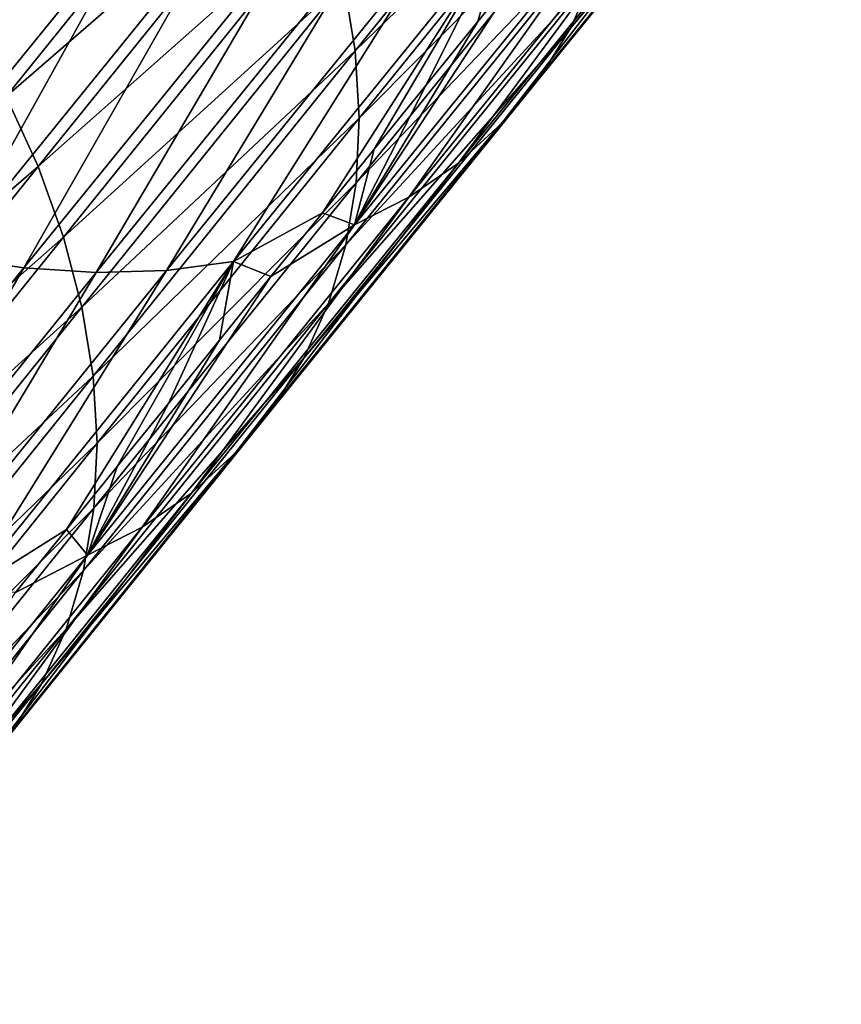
# Model space of a CAD drawing. Header units: millimetres. Extents: x -522 to 188, y -54 to 63.
# Tile 1001 of 1056: x 27.13 to 29.89, y -37.87 to -34.57. Entities that reach past the tile are written whole.
import ezdxf

# ---------------------------------------------------------------- set-up
doc = ezdxf.new("R2010")
doc.units = ezdxf.units.MM
doc.header["$LTSCALE"] = 65.185185
doc.layers.add('39', color=7, linetype='CONTINUOUS')
doc.layers.add('40', color=7, linetype='CONTINUOUS')

msp = doc.modelspace()

# ---------------------------------------------------------------- linework, layer by layer
at = {"layer": '39', "linetype": 'CONTINUOUS'}
for points in [[(29.8853, -33.4813, -34.8849), (29.0598, -34.416, -33.3201), (28.9782, -34.5986, -33.5242), (29.8853, -33.4813, -34.8849)], [(29.8853, -33.4813, -34.8849), (28.9782, -34.5986, -33.5242), (29.7813, -33.6487, -35.0919), (29.8853, -33.4813, -34.8849)], [(27.8361, -33.5056, -30.54), (26.8095, -34.3669, -29.1213), (26.9585, -34.5944, -29.2091), (27.8361, -33.5056, -30.54)], [(27.8361, -33.5056, -30.54), (26.9585, -34.5944, -29.2091), (27.9649, -33.738, -30.6453), (27.8361, -33.5056, -30.54)], [(29.1491, -33.5701, -32.5662), (28.2186, -34.4435, -31.0556), (28.2565, -34.6744, -31.2198), (29.1491, -33.5701, -32.5662)], [(29.1491, -33.5701, -32.5662), (28.2565, -34.6744, -31.2198), (29.163, -33.7951, -32.7418), (29.1491, -33.5701, -32.5662)], [(29.7813, -33.6487, -35.0919), (28.9782, -34.5986, -33.5242), (28.8741, -34.7661, -33.731), (29.7813, -33.6487, -35.0919)], [(29.7813, -33.6487, -35.0919), (28.8741, -34.7661, -33.731), (29.6558, -33.7995, -35.2997), (29.7813, -33.6487, -35.0919)], [(27.9649, -33.738, -30.6453), (26.9585, -34.5944, -29.2091), (27.0872, -34.8269, -29.3143), (27.9649, -33.738, -30.6453)], [(27.9649, -33.738, -30.6453), (27.0872, -34.8269, -29.3143), (28.0721, -33.9732, -30.7671), (27.9649, -33.738, -30.6453)], [(29.163, -33.7951, -32.7418), (28.2565, -34.6744, -31.2198), (28.2702, -34.8995, -31.3952), (29.163, -33.7951, -32.7418)], [(29.163, -33.7951, -32.7418), (28.2702, -34.8995, -31.3952), (29.1526, -34.0124, -32.9271), (29.163, -33.7951, -32.7418)], [(29.6558, -33.7995, -35.2997), (28.7484, -34.9171, -33.9385), (29.5098, -33.9323, -35.5064), (29.6558, -33.7995, -35.2997)], [(29.6558, -33.7995, -35.2997), (28.8741, -34.7661, -33.731), (28.7484, -34.9171, -33.9385), (29.6558, -33.7995, -35.2997)], [(29.5098, -33.9323, -35.5064), (28.6022, -35.0502, -34.1449), (29.3447, -34.046, -35.7101), (29.5098, -33.9323, -35.5064)], [(29.5098, -33.9323, -35.5064), (28.7484, -34.9171, -33.9385), (28.6022, -35.0502, -34.1449), (29.5098, -33.9323, -35.5064)], [(28.0721, -33.9732, -30.7671), (27.0872, -34.8269, -29.3143), (27.1944, -35.0622, -29.436), (28.0721, -33.9732, -30.7671)], [(28.0721, -33.9732, -30.7671), (27.1944, -35.0622, -29.436), (28.157, -34.2091, -30.9043), (28.0721, -33.9732, -30.7671)], [(29.1526, -34.0124, -32.9271), (28.2702, -34.8995, -31.3952), (28.2598, -35.117, -31.5803), (29.1526, -34.0124, -32.9271)], [(29.1526, -34.0124, -32.9271), (28.2598, -35.117, -31.5803), (29.1181, -34.22, -33.1204), (29.1526, -34.0124, -32.9271)], [(28.6022, -35.0502, -34.1449), (28.4369, -35.1641, -34.3483), (29.3447, -34.046, -35.7101), (28.6022, -35.0502, -34.1449)], [(28.4369, -35.1641, -34.3483), (29.162, -34.1394, -35.909), (29.3447, -34.046, -35.7101), (28.4369, -35.1641, -34.3483)], [(28.254, -35.2578, -34.5469), (29.162, -34.1394, -35.909), (28.4369, -35.1641, -34.3483), (28.254, -35.2578, -34.5469)], [(28.254, -35.2578, -34.5469), (28.8418, -34.3614, -35.9188), (29.162, -34.1394, -35.909), (28.254, -35.2578, -34.5469)], [(28.157, -34.2091, -30.9043), (27.1944, -35.0622, -29.436), (27.2792, -35.2982, -29.573), (28.157, -34.2091, -30.9043)], [(28.157, -34.2091, -30.9043), (27.2792, -35.2982, -29.573), (28.2186, -34.4435, -31.0556), (28.157, -34.2091, -30.9043)], [(29.1181, -34.22, -33.1204), (28.2598, -35.117, -31.5803), (28.2251, -35.3248, -31.7735), (29.1181, -34.22, -33.1204)], [(29.1181, -34.22, -33.1204), (28.2251, -35.3248, -31.7735), (29.0598, -34.416, -33.3201), (29.1181, -34.22, -33.1204)], [(28.6673, -34.576, -35.6575), (28.8418, -34.3614, -35.9188), (28.254, -35.2578, -34.5469), (28.6673, -34.576, -35.6575)], [(29.0598, -34.416, -33.3201), (28.1667, -35.5209, -31.9729), (28.9782, -34.5986, -33.5242), (29.0598, -34.416, -33.3201)], [(29.0598, -34.416, -33.3201), (28.2251, -35.3248, -31.7735), (28.1667, -35.5209, -31.9729), (29.0598, -34.416, -33.3201)], [(28.2186, -34.4435, -31.0556), (27.2792, -35.2982, -29.573), (27.3407, -35.5328, -29.7241), (28.2186, -34.4435, -31.0556)], [(28.2186, -34.4435, -31.0556), (27.3407, -35.5328, -29.7241), (28.2565, -34.6744, -31.2198), (28.2186, -34.4435, -31.0556)], [(28.9782, -34.5986, -33.5242), (28.1667, -35.5209, -31.9729), (28.0849, -35.7038, -32.1768), (28.9782, -34.5986, -33.5242)], [(28.9782, -34.5986, -33.5242), (28.0849, -35.7038, -32.1768), (28.8741, -34.7661, -33.731), (28.9782, -34.5986, -33.5242)], [(28.4933, -34.7903, -35.3966), (28.6673, -34.576, -35.6575), (28.254, -35.2578, -34.5469), (28.4933, -34.7903, -35.3966)], [(28.2565, -34.6744, -31.2198), (27.3407, -35.5328, -29.7241), (27.3784, -35.7638, -29.888), (28.2565, -34.6744, -31.2198)], [(28.2565, -34.6744, -31.2198), (27.3784, -35.7638, -29.888), (28.2702, -34.8995, -31.3952), (28.2565, -34.6744, -31.2198)], [(28.8741, -34.7661, -33.731), (28.0849, -35.7038, -32.1768), (27.9806, -35.8716, -32.3832), (28.8741, -34.7661, -33.731)], [(28.8741, -34.7661, -33.731), (27.9806, -35.8716, -32.3832), (28.7484, -34.9171, -33.9385), (28.8741, -34.7661, -33.731)], [(28.3198, -35.0042, -35.1361), (28.4933, -34.7903, -35.3966), (28.254, -35.2578, -34.5469), (28.3198, -35.0042, -35.1361)], [(27.0872, -34.8269, -29.3143), (26.2249, -35.8981, -27.9994), (27.1944, -35.0622, -29.436), (27.0872, -34.8269, -29.3143)], [(28.2702, -34.8995, -31.3952), (27.3784, -35.7638, -29.888), (27.392, -35.9892, -30.0632), (28.2702, -34.8995, -31.3952)], [(28.2702, -34.8995, -31.3952), (27.392, -35.9892, -30.0632), (28.2598, -35.117, -31.5803), (28.2702, -34.8995, -31.3952)], [(28.7484, -34.9171, -33.9385), (27.8547, -36.0228, -32.5904), (28.6022, -35.0502, -34.1449), (28.7484, -34.9171, -33.9385)], [(28.7484, -34.9171, -33.9385), (27.9806, -35.8716, -32.3832), (27.8547, -36.0228, -32.5904), (28.7484, -34.9171, -33.9385)], [(28.1467, -35.2176, -34.8761), (28.3198, -35.0042, -35.1361), (28.254, -35.2578, -34.5469), (28.1467, -35.2176, -34.8761)], [(27.1944, -35.0622, -29.436), (26.2249, -35.8981, -27.9994), (26.3319, -36.1336, -28.1208), (27.1944, -35.0622, -29.436)], [(27.1944, -35.0622, -29.436), (26.3319, -36.1336, -28.1208), (27.2792, -35.2982, -29.573), (27.1944, -35.0622, -29.436)], [(28.6022, -35.0502, -34.1449), (27.7083, -36.1562, -32.7965), (28.4369, -35.1641, -34.3483), (28.6022, -35.0502, -34.1449)], [(28.6022, -35.0502, -34.1449), (27.8547, -36.0228, -32.5904), (27.7083, -36.1562, -32.7965), (28.6022, -35.0502, -34.1449)], [(28.2598, -35.117, -31.5803), (27.392, -35.9892, -30.0632), (27.3813, -36.2069, -30.248), (28.2598, -35.117, -31.5803)], [(28.2598, -35.117, -31.5803), (27.3813, -36.2069, -30.248), (28.2251, -35.3248, -31.7735), (28.2598, -35.117, -31.5803)], [(27.7083, -36.1562, -32.7965), (27.5428, -36.2704, -32.9995), (28.4369, -35.1641, -34.3483), (27.7083, -36.1562, -32.7965)], [(27.5428, -36.2704, -32.9995), (28.254, -35.2578, -34.5469), (28.4369, -35.1641, -34.3483), (27.5428, -36.2704, -32.9995)], [(27.9742, -35.4307, -34.6165), (28.1467, -35.2176, -34.8761), (28.254, -35.2578, -34.5469), (27.9742, -35.4307, -34.6165)], [(27.3597, -36.3645, -33.1977), (28.254, -35.2578, -34.5469), (27.5428, -36.2704, -32.9995), (27.3597, -36.3645, -33.1977)], [(27.3597, -36.3645, -33.1977), (27.9742, -35.4307, -34.6165), (28.254, -35.2578, -34.5469), (27.3597, -36.3645, -33.1977)], [(27.2792, -35.2982, -29.573), (26.3319, -36.1336, -28.1208), (26.4165, -36.3699, -28.2575), (27.2792, -35.2982, -29.573)], [(27.2792, -35.2982, -29.573), (26.4165, -36.3699, -28.2575), (27.3407, -35.5328, -29.7241), (27.2792, -35.2982, -29.573)], [(28.2251, -35.3248, -31.7735), (27.3813, -36.2069, -30.248), (27.3465, -36.415, -30.4408), (28.2251, -35.3248, -31.7735)], [(28.2251, -35.3248, -31.7735), (27.3465, -36.415, -30.4408), (28.1667, -35.5209, -31.9729), (28.2251, -35.3248, -31.7735)], [(27.8022, -35.6433, -34.3575), (27.9742, -35.4307, -34.6165), (27.3597, -36.3645, -33.1977), (27.8022, -35.6433, -34.3575)], [(28.1667, -35.5209, -31.9729), (27.2878, -36.6114, -30.6399), (28.0849, -35.7038, -32.1768), (28.1667, -35.5209, -31.9729)], [(28.1667, -35.5209, -31.9729), (27.3465, -36.415, -30.4408), (27.2878, -36.6114, -30.6399), (28.1667, -35.5209, -31.9729)], [(27.3407, -35.5328, -29.7241), (26.4165, -36.3699, -28.2575), (26.4778, -36.6048, -28.4083), (27.3407, -35.5328, -29.7241)], [(27.3407, -35.5328, -29.7241), (26.4778, -36.6048, -28.4083), (27.3784, -35.7638, -29.888), (27.3407, -35.5328, -29.7241)], [(27.6307, -35.8555, -34.0989), (27.8022, -35.6433, -34.3575), (27.3597, -36.3645, -33.1977), (27.6307, -35.8555, -34.0989)], [(28.0849, -35.7038, -32.1768), (27.2878, -36.6114, -30.6399), (27.2059, -36.7946, -30.8434), (28.0849, -35.7038, -32.1768)], [(28.0849, -35.7038, -32.1768), (27.2059, -36.7946, -30.8434), (27.9806, -35.8716, -32.3832), (28.0849, -35.7038, -32.1768)], [(27.3784, -35.7638, -29.888), (26.4778, -36.6048, -28.4083), (26.5153, -36.8361, -28.5718), (27.3784, -35.7638, -29.888)], [(27.3784, -35.7638, -29.888), (26.5153, -36.8361, -28.5718), (27.392, -35.9892, -30.0632), (27.3784, -35.7638, -29.888)], [(27.4596, -36.0671, -33.8408), (27.6307, -35.8555, -34.0989), (27.3597, -36.3645, -33.1977), (27.4596, -36.0671, -33.8408)], [(27.9806, -35.8716, -32.3832), (27.2059, -36.7946, -30.8434), (27.1013, -36.9627, -31.0495), (27.9806, -35.8716, -32.3832)], [(27.9806, -35.8716, -32.3832), (27.1013, -36.9627, -31.0495), (27.8547, -36.0228, -32.5904), (27.9806, -35.8716, -32.3832)], [(27.392, -35.9892, -30.0632), (26.5153, -36.8361, -28.5718), (26.5286, -37.0619, -28.7466), (27.392, -35.9892, -30.0632)], [(27.392, -35.9892, -30.0632), (26.5286, -37.0619, -28.7466), (27.3813, -36.2069, -30.248), (27.392, -35.9892, -30.0632)], [(27.8547, -36.0228, -32.5904), (26.9751, -37.1143, -31.2563), (27.7083, -36.1562, -32.7965), (27.8547, -36.0228, -32.5904)], [(27.8547, -36.0228, -32.5904), (27.1013, -36.9627, -31.0495), (26.9751, -37.1143, -31.2563), (27.8547, -36.0228, -32.5904)], [(27.2891, -36.2783, -33.5832), (27.4596, -36.0671, -33.8408), (27.3597, -36.3645, -33.1977), (27.2891, -36.2783, -33.5832)], [(27.7083, -36.1562, -32.7965), (26.8285, -37.248, -31.4619), (27.5428, -36.2704, -32.9995), (27.7083, -36.1562, -32.7965)], [(27.7083, -36.1562, -32.7965), (26.9751, -37.1143, -31.2563), (26.8285, -37.248, -31.4619), (27.7083, -36.1562, -32.7965)], [(27.3813, -36.2069, -30.248), (26.5286, -37.0619, -28.7466), (26.5177, -37.2799, -28.931), (27.3813, -36.2069, -30.248)], [(27.3813, -36.2069, -30.248), (26.5177, -37.2799, -28.931), (27.3465, -36.415, -30.4408), (27.3813, -36.2069, -30.248)], [(26.8285, -37.248, -31.4619), (26.6627, -37.3626, -31.6645), (27.5428, -36.2704, -32.9995), (26.8285, -37.248, -31.4619)], [(26.6627, -37.3626, -31.6645), (27.3597, -36.3645, -33.1977), (27.5428, -36.2704, -32.9995), (26.6627, -37.3626, -31.6645)], [(27.1191, -36.489, -33.3261), (27.2891, -36.2783, -33.5832), (27.3597, -36.3645, -33.1977), (27.1191, -36.489, -33.3261)], [(26.4793, -37.457, -31.8623), (27.3597, -36.3645, -33.1977), (26.6627, -37.3626, -31.6645), (26.4793, -37.457, -31.8623)], [(26.4793, -37.457, -31.8623), (27.1191, -36.489, -33.3261), (27.3597, -36.3645, -33.1977), (26.4793, -37.457, -31.8623)], [(27.3465, -36.415, -30.4408), (26.5177, -37.2799, -28.931), (26.4826, -37.4883, -29.1233), (27.3465, -36.415, -30.4408)], [(27.3465, -36.415, -30.4408), (26.4826, -37.4883, -29.1233), (27.2878, -36.6114, -30.6399), (27.3465, -36.415, -30.4408)], [(27.2878, -36.6114, -30.6399), (26.4236, -37.6852, -29.3219), (27.2059, -36.7946, -30.8434), (27.2878, -36.6114, -30.6399)], [(27.2878, -36.6114, -30.6399), (26.4826, -37.4883, -29.1233), (26.4236, -37.6852, -29.3219), (27.2878, -36.6114, -30.6399)], [(27.2059, -36.7946, -30.8434), (26.4236, -37.6852, -29.3219), (26.3413, -37.8688, -29.5249), (27.2059, -36.7946, -30.8434)], [(27.2059, -36.7946, -30.8434), (26.3413, -37.8688, -29.5249), (27.1013, -36.9627, -31.0495), (27.2059, -36.7946, -30.8434)]]:
    msp.add_3dface(points, dxfattribs=at)
at = {"layer": '40', "linetype": 'CONTINUOUS'}
for points in [[(27.3001, -34.1024, -37.1235), (26.3899, -35.2236, -35.7582), (27.0471, -34.0003, -37.2088), (27.3001, -34.1024, -37.1235)], [(27.3001, -34.1024, -37.1235), (26.6441, -35.3047, -35.6557), (26.3899, -35.2236, -35.7582), (27.3001, -34.1024, -37.1235)], [(27.554, -34.1838, -37.0206), (26.6441, -35.3047, -35.6557), (27.3001, -34.1024, -37.1235), (27.554, -34.1838, -37.0206)], [(27.554, -34.1838, -37.0206), (26.8969, -35.3642, -35.5365), (26.6441, -35.3047, -35.6557), (27.554, -34.1838, -37.0206)], [(27.8065, -34.2438, -36.901), (26.8969, -35.3642, -35.5365), (27.554, -34.1838, -37.0206), (27.8065, -34.2438, -36.901)], [(27.8065, -34.2438, -36.901), (27.1461, -35.4018, -35.4017), (26.8969, -35.3642, -35.5365), (27.8065, -34.2438, -36.901)], [(28.0554, -34.2817, -36.7658), (27.1461, -35.4018, -35.4017), (27.8065, -34.2438, -36.901), (28.0554, -34.2817, -36.7658)], [(28.7578, -34.2612, -36.2792), (27.8493, -35.3803, -34.9164), (28.5332, -34.2905, -36.4535), (28.7578, -34.2612, -36.2792)], [(28.7578, -34.2612, -36.2792), (28.1467, -35.2176, -34.8761), (27.8493, -35.3803, -34.9164), (28.7578, -34.2612, -36.2792)], [(28.3198, -35.0042, -35.1361), (28.1467, -35.2176, -34.8761), (28.7578, -34.2612, -36.2792), (28.3198, -35.0042, -35.1361)], [(28.4933, -34.7903, -35.3966), (28.3198, -35.0042, -35.1361), (28.7578, -34.2612, -36.2792), (28.4933, -34.7903, -35.3966)], [(28.6673, -34.576, -35.6575), (28.4933, -34.7903, -35.3966), (28.7578, -34.2612, -36.2792), (28.6673, -34.576, -35.6575)], [(28.8418, -34.3614, -35.9188), (28.6673, -34.576, -35.6575), (28.7578, -34.2612, -36.2792), (28.8418, -34.3614, -35.9188)], [(28.0554, -34.2817, -36.7658), (27.3893, -35.4171, -35.2525), (27.1461, -35.4018, -35.4017), (28.0554, -34.2817, -36.7658)], [(28.2983, -34.2974, -36.6161), (27.3893, -35.4171, -35.2525), (28.0554, -34.2817, -36.7658), (28.2983, -34.2974, -36.6161)], [(28.2983, -34.2974, -36.6161), (27.6244, -35.4099, -35.0903), (27.3893, -35.4171, -35.2525), (28.2983, -34.2974, -36.6161)], [(28.5332, -34.2905, -36.4535), (27.6244, -35.4099, -35.0903), (28.2983, -34.2974, -36.6161), (28.5332, -34.2905, -36.4535)], [(28.5332, -34.2905, -36.4535), (27.8493, -35.3803, -34.9164), (27.6244, -35.4099, -35.0903), (28.5332, -34.2905, -36.4535)], [(28.1467, -35.2176, -34.8761), (27.9742, -35.4307, -34.6165), (27.8493, -35.3803, -34.9164), (28.1467, -35.2176, -34.8761)], [(27.1461, -35.4018, -35.4017), (26.2504, -36.5102, -34.0505), (26.8969, -35.3642, -35.5365), (27.1461, -35.4018, -35.4017)], [(27.8493, -35.3803, -34.9164), (26.9545, -36.4875, -33.5665), (27.6244, -35.4099, -35.0903), (27.8493, -35.3803, -34.9164)], [(27.8493, -35.3803, -34.9164), (27.2891, -36.2783, -33.5832), (26.9545, -36.4875, -33.5665), (27.8493, -35.3803, -34.9164)], [(27.4596, -36.0671, -33.8408), (27.2891, -36.2783, -33.5832), (27.8493, -35.3803, -34.9164), (27.4596, -36.0671, -33.8408)], [(27.6307, -35.8555, -34.0989), (27.4596, -36.0671, -33.8408), (27.8493, -35.3803, -34.9164), (27.6307, -35.8555, -34.0989)], [(27.8022, -35.6433, -34.3575), (27.6307, -35.8555, -34.0989), (27.8493, -35.3803, -34.9164), (27.8022, -35.6433, -34.3575)], [(27.9742, -35.4307, -34.6165), (27.8022, -35.6433, -34.3575), (27.8493, -35.3803, -34.9164), (27.9742, -35.4307, -34.6165)], [(27.1461, -35.4018, -35.4017), (26.4939, -36.5251, -33.9017), (26.2504, -36.5102, -34.0505), (27.1461, -35.4018, -35.4017)], [(27.3893, -35.4171, -35.2525), (26.4939, -36.5251, -33.9017), (27.1461, -35.4018, -35.4017), (27.3893, -35.4171, -35.2525)], [(27.3893, -35.4171, -35.2525), (26.7293, -36.5175, -33.7399), (26.4939, -36.5251, -33.9017), (27.3893, -35.4171, -35.2525)], [(27.6244, -35.4099, -35.0903), (26.7293, -36.5175, -33.7399), (27.3893, -35.4171, -35.2525), (27.6244, -35.4099, -35.0903)], [(27.6244, -35.4099, -35.0903), (26.9545, -36.4875, -33.5665), (26.7293, -36.5175, -33.7399), (27.6244, -35.4099, -35.0903)], [(27.2891, -36.2783, -33.5832), (27.1191, -36.489, -33.3261), (26.9545, -36.4875, -33.5665), (27.2891, -36.2783, -33.5832)]]:
    msp.add_3dface(points, dxfattribs=at)

doc.saveas('drawing.dxf')
